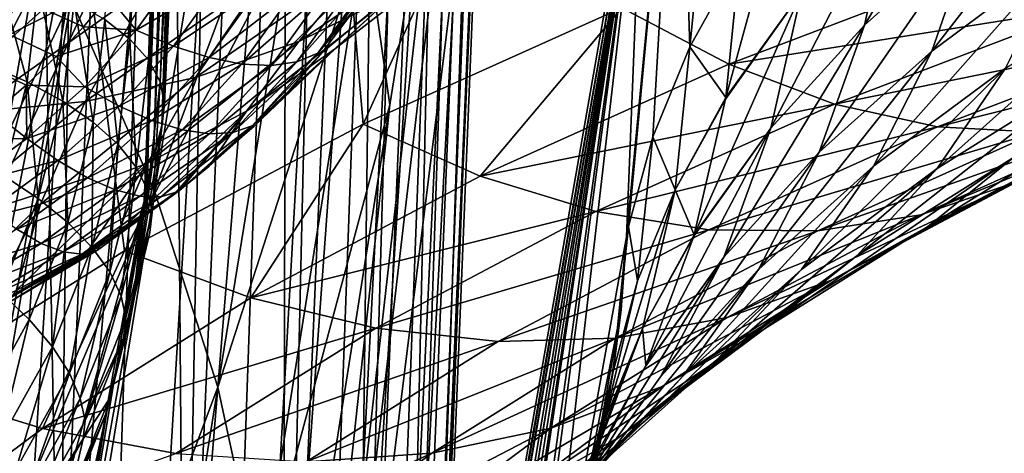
# Model space of a CAD drawing. Header units: metres. Extents: x -109 to 109, y -78 to 121.
# Tile 893 of 1056: x 22.23 to 28.74, y -24.69 to -21.83. Entities that reach past the tile are written whole.
import ezdxf

# ---------------------------------------------------------------- set-up
doc = ezdxf.new("R2010")
doc.units = ezdxf.units.M
doc.layers.add('solid_508554_SW0001', color=7, linetype='CONTINUOUS')

msp = doc.modelspace()

# ---------------------------------------------------------------- linework, layer by layer
at = {"layer": 'solid_508554_SW0001'}
for points in [[(21.492264, -25.603029, 29.110092), (22.491957, -26.563225, 27.446983), (22.183052, -9.436516, 19.892521)], [(22.491957, -26.563225, 27.446983), (22.705145, -9.923875, 19.048389), (22.183052, -9.436516, 19.892521)], [(22.491957, -26.563225, 27.446983), (23.184435, -10.422108, 18.185425), (22.705145, -9.923875, 19.048389)], [(22.491957, -26.563225, 27.446983), (23.320473, -27.563334, 25.714746), (23.184435, -10.422108, 18.185425)], [(23.320473, -27.563334, 25.714746), (23.620018, -10.930273, 17.305258), (23.184435, -10.422108, 18.185425)], [(23.320473, -27.563334, 25.714746), (24.011074, -11.447413, 16.409544), (23.620018, -10.930273, 17.305258)], [(23.320473, -27.563334, 25.714746), (23.971504, -28.595739, 23.926567), (24.011074, -11.447413, 16.409544)], [(23.971504, -28.595739, 23.926567), (24.356865, -11.972553, 15.499974), (24.011074, -11.447413, 16.409544)], [(23.971504, -28.595739, 23.926567), (24.656738, -12.504704, 14.578262), (24.356865, -11.972553, 15.499974)], [(23.971504, -28.595739, 23.926567), (24.4401, -29.652586, 22.096052), (24.656738, -12.504704, 14.578262)], [(24.4401, -29.652586, 22.096052), (24.91013, -13.042861, 13.646147), (24.656738, -12.504704, 14.578262)], [(24.4401, -29.652586, 22.096052), (25.11656, -13.586011, 12.705384), (24.91013, -13.042861, 13.646147)], [(24.4401, -29.652586, 22.096052), (24.722691, -30.725834, 20.237133), (25.11656, -13.586011, 12.705384)], [(24.722691, -30.725834, 20.237133), (25.275642, -14.133128, 11.757749), (25.11656, -13.586011, 12.705384)], [(26.034615, -14.003285, -39.017101), (26.350637, -20.309454, -35.408157), (22.574038, -41.892826, -72.791649)], [(25.359713, -18.130026, -45.681774), (26.034615, -14.003285, -39.017101), (22.574038, -41.892826, -72.791649)], [(24.722691, -30.725834, 20.237133), (25.387075, -14.683183, 10.805027), (25.275642, -14.133128, 11.757749)], [(22.653498, -21.875639, -26.268356), (22.81805, -21.673571, -26.394623), (5.75, -14.267006, -31.022758)], [(22.472342, -22.071665, -26.145866), (22.653498, -21.875639, -26.268356), (5.75, -14.267006, -31.022758)], [(22.274803, -22.260859, -26.027645), (22.472342, -22.071665, -26.145866), (5.75, -14.267006, -31.022758)], [(22.061234, -22.442333, -25.914248), (22.274803, -22.260859, -26.027645), (5.75, -14.267006, -31.022758)], [(24.722691, -30.725834, 20.237133), (24.817127, -31.807312, 18.36396), (25.387075, -14.683183, 10.805027)], [(24.817127, -31.807312, 18.36396), (25.450649, -15.235137, 9.849014), (25.387075, -14.683183, 10.805027)], [(24.817127, -31.807312, 18.36396), (25.466246, -15.787951, 8.891513), (25.450649, -15.235137, 9.849014)], [(24.722691, -32.88879, 16.490786), (25.433834, -16.340582, 7.934327), (25.466246, -15.787951, 8.891513)], [(24.817127, -31.807312, 18.36396), (24.722691, -32.88879, 16.490786), (25.466246, -15.787951, 8.891513)], [(22.959644, -21.955805, -31.541054), (22.794538, -21.826717, -31.312355), (23.216387, -16.300915, -34.545593)], [(22.959644, -21.955805, -31.541054), (23.216387, -16.300915, -34.545593), (23.284172, -16.372023, -34.668755)], [(23.082199, -22.093901, -31.790325), (22.959644, -21.955805, -31.541054), (23.284172, -16.372023, -34.668755)], [(23.082199, -22.093901, -31.790325), (23.284172, -16.372023, -34.668755), (23.340525, -16.445562, -34.796131)], [(24.722691, -32.88879, 16.490786), (25.353474, -16.891989, 6.979262), (25.433834, -16.340582, 7.934327)], [(23.082199, -22.093901, -31.790325), (23.340525, -16.445562, -34.796131), (23.385149, -16.521141, -34.927032)], [(23.159256, -22.237684, -32.054173), (23.082199, -22.093901, -31.790325), (23.385149, -16.521141, -34.927032)], [(23.159256, -22.237684, -32.054173), (23.385149, -16.521141, -34.927032), (23.417723, -16.598248, -35.060585)], [(23.159256, -22.237684, -32.054173), (23.417723, -16.598248, -35.060585), (23.438089, -16.676636, -35.196358)], [(23.188961, -22.383696, -32.326244), (23.159256, -22.237684, -32.054173), (23.438089, -16.676636, -35.196358)], [(23.188961, -22.383696, -32.326244), (23.438089, -16.676636, -35.196358), (23.446026, -16.755808, -35.333488)], [(23.188961, -22.383696, -32.326244), (23.446026, -16.755808, -35.333488), (23.441431, -16.834723, -35.470177)], [(23.298294, -19.699093, -34.113319), (23.171026, -22.526972, -32.597237), (23.441431, -16.834723, -35.470177)], [(23.188961, -22.383696, -32.326244), (23.441431, -16.834723, -35.470177), (23.171026, -22.526972, -32.597237)], [(24.4401, -33.962036, 14.631867), (25.225319, -17.441132, 6.028118), (25.353474, -16.891989, 6.979262)], [(24.722691, -32.88879, 16.490786), (24.4401, -33.962036, 14.631867), (25.353474, -16.891989, 6.979262)], [(23.116282, -22.736483, -32.97649), (23.340553, -17.227272, -36.150089), (23.275852, -17.542048, -36.695297)], [(23.171026, -22.526972, -32.597237), (23.340553, -17.227272, -36.150089), (23.116282, -22.736483, -32.97649)], [(23.298294, -19.699093, -34.113319), (23.340553, -17.227272, -36.150089), (23.171026, -22.526972, -32.597237)], [(24.4401, -33.962036, 14.631867), (25.049612, -17.986977, 5.082688), (25.225319, -17.441132, 6.028118)], [(23.027544, -17.531185, -36.676483), (20.798309, -30.271318, -58.743042), (23.275852, -17.542048, -36.695297)], [(20.819233, -26.656618, -58.743042), (20.798309, -30.271318, -58.743042), (23.027544, -17.531185, -36.676483)], [(20.798309, -30.271318, -58.743042), (21.020184, -30.433252, -59.023518), (23.275852, -17.542048, -36.695297)], [(21.512987, -22.248306, -51.902035), (20.819233, -26.656618, -58.743042), (23.027544, -17.531185, -36.676483)], [(23.055126, -23.027239, -33.506119), (23.275852, -17.542048, -36.695297), (21.020184, -30.433252, -59.023518)], [(21.912035, -19.74498, -47.965176), (21.512987, -22.248306, -51.902035), (23.027544, -17.531185, -36.676483)], [(23.062689, -22.986309, -33.431351), (23.275852, -17.542048, -36.695297), (23.055126, -23.027239, -33.506119)], [(23.062689, -22.986309, -33.431351), (23.070597, -22.94537, -33.356621), (23.275852, -17.542048, -36.695297)], [(23.116282, -22.736483, -32.97649), (23.275852, -17.542048, -36.695297), (23.070597, -22.94537, -33.356621)], [(23.971504, -35.018883, 12.801353), (24.826679, -18.528492, 4.144754), (25.049612, -17.986977, 5.082688)], [(24.4401, -33.962036, 14.631867), (23.971504, -35.018883, 12.801353), (25.049612, -17.986977, 5.082688)], [(25.069523, -19.934422, -48.545631), (25.359713, -18.130026, -45.681774), (22.574038, -41.892826, -72.791649)], [(23.971504, -35.018883, 12.801353), (24.556946, -19.064661, 3.216084), (24.826679, -18.528492, 4.144754)], [(23.82967, -18.685156, -54.973831), (23.122589, -22.960642, -61.805355), (22.571142, -21.691269, -62.542408)], [(23.82967, -18.685156, -54.973831), (24.238144, -19.954535, -54.221828), (23.122589, -22.960642, -61.805355)], [(26.659859, -22.006397, -31.421505), (26.583939, -19.661982, -33.815586), (26.979347, -18.825632, -32.366989)], [(26.989809, -21.411572, -30.380962), (26.659859, -22.006397, -31.421505), (26.979347, -18.825632, -32.366989)], [(23.320473, -36.051289, 11.013173), (24.240917, -19.594469, 2.29843), (24.556946, -19.064661, 3.216084)], [(23.971504, -35.018883, 12.801353), (23.320473, -36.051289, 11.013173), (24.556946, -19.064661, 3.216084)], [(23.320473, -36.051289, 11.013173), (23.87919, -20.116919, 1.393521), (24.240917, -19.594469, 2.29843)], [(25.811172, -19.622204, -7.786654), (24.342859, -20.668219, -9.598405), (24.500933, -22.518419, -12.803045)], [(25.811172, -19.622204, -7.786654), (24.500933, -22.518419, -12.803045), (26.210722, -21.748278, -11.469123)], [(26.583939, -19.661982, -33.815586), (26.241007, -23.263319, -33.691666), (26.351662, -20.513498, -35.290455)], [(26.247414, -23.228842, -33.628075), (26.241007, -23.263319, -33.691666), (26.583939, -19.661982, -33.815586)], [(26.254114, -23.194355, -33.564518), (26.247414, -23.228842, -33.628075), (26.583939, -19.661982, -33.815586)], [(26.414053, -22.602348, -32.485435), (26.254114, -23.194355, -33.564518), (26.583939, -19.661982, -33.815586)], [(26.659859, -22.006397, -31.421505), (26.414053, -22.602348, -32.485435), (26.583939, -19.661982, -33.815586)], [(24.678173, -22.391121, -52.406452), (25.069523, -19.934422, -48.545631), (22.574038, -41.892826, -72.791649)], [(24.238144, -19.954535, -54.221828), (23.54167, -24.256851, -61.028564), (23.122589, -22.960642, -61.805355)], [(24.238144, -19.954535, -54.221828), (24.514416, -21.240381, -53.438202), (23.54167, -24.256851, -61.028564)], [(24.514416, -21.240381, -53.438202), (25.069523, -19.934422, -48.545631), (24.678173, -22.391121, -52.406452)], [(22.491957, -37.051395, 9.280937), (23.472448, -20.631023, 0.503063), (23.87919, -20.116919, 1.393521)], [(23.320473, -36.051289, 11.013173), (22.491957, -37.051395, 9.280937), (23.87919, -20.116919, 1.393521)], [(26.353453, -20.411568, -35.349487), (22.574038, -41.892826, -72.791649), (26.350637, -20.309454, -35.408157)], [(28.730032, -20.324915, -26.319092), (28.54393, -21.209137, -25.676846), (27.814291, -21.863064, -26.809481)], [(28.009129, -20.971012, -27.438166), (28.730032, -20.324915, -26.319092), (27.814291, -21.863064, -26.809481)], [(22.576853, -41.994938, -72.732979), (22.574038, -41.892826, -72.791649), (26.353453, -20.411568, -35.349487)], [(22.576853, -41.994938, -72.732979), (26.353453, -20.411568, -35.349487), (26.351662, -20.513498, -35.290455)], [(21.890642, -20.459221, -63.233421), (22.571142, -21.691269, -62.542408), (21.150959, -24.694004, -70.084084)], [(22.575062, -42.096867, -72.67395), (26.351662, -20.513498, -35.290455), (22.842361, -41.282574, -69.120392)], [(22.576853, -41.994938, -72.732979), (26.351662, -20.513498, -35.290455), (22.575062, -42.096867, -72.67395)], [(26.351662, -20.513498, -35.290455), (23.401325, -38.454956, -63.120598), (22.842361, -41.282574, -69.120392)], [(26.351662, -20.513498, -35.290455), (23.42872, -38.314941, -62.828339), (23.401325, -38.454956, -63.120598)], [(26.351662, -20.513498, -35.290455), (23.962873, -35.558865, -57.163509), (23.42872, -38.314941, -62.828339)], [(26.351662, -20.513498, -35.290455), (24.35491, -33.504711, -53.04575), (23.962873, -35.558865, -57.163509)], [(26.351662, -20.513498, -35.290455), (24.528063, -32.589108, -51.237652), (24.35491, -33.504711, -53.04575)], [(26.351662, -20.513498, -35.290455), (25.096163, -29.549688, -45.350449), (24.528063, -32.589108, -51.237652)], [(26.351662, -20.513498, -35.290455), (25.2925, -28.486786, -43.331696), (25.096163, -29.549688, -45.350449)], [(26.351662, -20.513498, -35.290455), (25.667202, -26.440699, -39.501289), (25.2925, -28.486786, -43.331696)], [(26.351662, -20.513498, -35.290455), (26.241007, -23.263319, -33.691666), (25.667202, -26.440699, -39.501289)], [(21.491081, -22.010855, -3.210566), (21.617172, -21.489515, -3.604959), (22.696825, -20.565363, -2.004282)], [(22.564434, -21.092094, -1.619226), (21.491081, -22.010855, -3.210566), (22.696825, -20.565363, -2.004282)], [(29.378443, -20.587355, -24.599888), (29.10729, -21.402941, -23.899706), (28.257395, -22.036184, -24.996513)], [(28.54393, -21.209137, -25.676846), (29.378443, -20.587355, -24.599888), (28.257395, -22.036184, -24.996513)], [(22.491957, -37.051395, 9.280937), (23.021456, -21.135818, -0.371265), (23.472448, -20.631023, 0.503063)], [(24.342859, -20.668219, -9.598405), (22.705421, -21.649464, -11.29797), (22.923367, -23.356125, -14.253993)], [(24.342859, -20.668219, -9.598405), (22.923367, -23.356125, -14.253993), (24.500933, -22.518419, -12.803045)], [(26.896893, -22.340872, -29.810831), (26.989809, -21.411572, -30.380962), (27.262722, -21.009491, -29.684536)], [(26.896893, -22.340872, -29.810831), (27.262722, -21.009491, -29.684536), (27.396704, -21.644514, -28.604704)], [(28.009129, -20.971012, -27.438166), (27.814291, -21.863064, -26.809481), (27.194445, -22.544725, -27.990152)], [(27.396704, -21.644514, -28.604704), (28.009129, -20.971012, -27.438166), (27.194445, -22.544725, -27.990152)], [(21.990206, -22.11368, -2.06497), (21.491081, -22.010855, -3.210566), (22.564434, -21.092094, -1.619226)], [(21.492264, -38.011593, 7.617828), (22.527063, -21.630346, -1.227814), (23.021456, -21.135818, -0.371265)], [(22.491957, -37.051395, 9.280937), (21.492264, -38.011593, 7.617828), (23.021456, -21.135818, -0.371265)], [(22.527063, -21.630346, -1.227814), (21.990206, -22.11368, -2.06497), (22.564434, -21.092094, -1.619226)], [(24.514416, -21.240381, -53.438202), (23.825411, -25.569304, -60.21846), (23.54167, -24.256851, -61.028564)], [(24.514416, -21.240381, -53.438202), (24.678173, -22.391121, -52.406452), (23.825411, -25.569304, -60.21846)], [(24.076826, -21.971684, -20.598309), (25.199268, -21.208826, -19.277), (24.70693, -21.65811, -21.042723)], [(24.545567, -21.413807, -18.804562), (25.199268, -21.208826, -19.277), (24.076826, -21.971684, -20.598309)], [(24.318375, -22.018251, -22.800316), (25.274208, -21.272415, -21.50849), (24.833618, -21.541388, -23.238604)], [(24.70693, -21.65811, -21.042723), (25.274208, -21.272415, -21.50849), (24.318375, -22.018251, -22.800316)], [(28.54393, -21.209137, -25.676846), (28.257395, -22.036184, -24.996513), (27.514305, -22.702166, -26.150026)], [(27.814291, -21.863064, -26.809481), (28.54393, -21.209137, -25.676846), (27.514305, -22.702166, -26.150026)], [(22.217678, -21.465378, -10.895746), (20.910231, -22.559118, -12.873538), (22.705421, -21.649464, -11.29797)], [(21.594194, -21.41288, -17.288197), (22.36611, -21.534122, -17.594395), (21.114159, -22.438892, -19.161503)], [(23.392643, -22.209089, -20.18203), (24.545567, -21.413807, -18.804562), (24.076826, -21.971684, -20.598309)], [(23.848923, -21.537205, -18.36244), (24.545567, -21.413807, -18.804562), (23.392643, -22.209089, -20.18203)], [(26.916664, -22.121271, -12.236604), (28.674479, -21.45158, -11.076663), (26.210722, -21.748278, -11.469123)], [(26.896893, -22.340872, -29.810831), (26.659859, -22.006397, -31.421505), (26.989809, -21.411572, -30.380962)], [(29.300995, -21.742426, -11.943755), (28.674479, -21.45158, -11.076663), (26.916664, -22.121271, -12.236604)], [(29.10729, -21.402941, -23.899706), (28.744366, -22.147512, -23.162912), (27.87388, -22.796095, -24.286291)], [(28.257395, -22.036184, -24.996513), (29.10729, -21.402941, -23.899706), (27.87388, -22.796095, -24.286291)], [(22.019566, -22.126282, -30.480684), (22.08816, -21.523041, -30.801451), (22.281736, -22.238853, -30.602438)], [(22.281736, -22.238853, -30.602438), (22.08816, -21.523041, -30.801451), (22.353491, -21.607702, -30.938051)], [(23.2892, -21.493368, -26.479465), (22.81805, -21.673571, -26.394623), (23.000917, -21.896351, -26.227652)], [(23.2892, -21.493368, -26.479465), (23.000917, -21.896351, -26.227652), (23.553133, -21.575445, -26.345436)], [(24.063623, -22.106295, -25.190289), (24.200739, -22.049021, -24.921438), (24.572588, -21.529148, -25.246292)], [(24.425924, -21.599779, -25.506794), (24.063623, -22.106295, -25.190289), (24.572588, -21.529148, -25.246292)], [(24.200739, -22.049021, -24.921438), (24.458824, -21.740404, -24.961329), (24.604944, -21.518726, -25.122066)], [(24.572588, -21.529148, -25.246292), (24.200739, -22.049021, -24.921438), (24.604944, -21.518726, -25.122066)], [(21.114159, -22.438892, -19.161503), (22.36611, -21.534122, -17.594395), (21.900869, -22.444183, -19.458309)], [(22.36611, -21.534122, -17.594395), (23.11904, -21.577463, -17.957104), (21.900869, -22.444183, -19.458309)], [(21.900869, -22.444183, -19.458309), (23.11904, -21.577463, -17.957104), (22.663925, -22.367262, -19.800142)], [(22.663925, -22.367262, -19.800142), (23.848923, -21.537205, -18.36244), (23.392643, -22.209089, -20.18203)], [(23.11904, -21.577463, -17.957104), (23.848923, -21.537205, -18.36244), (22.663925, -22.367262, -19.800142)], [(23.000917, -21.896351, -26.227652), (23.247663, -22.002468, -26.078602), (23.553133, -21.575445, -26.345436)], [(23.553133, -21.575445, -26.345436), (23.247663, -22.002468, -26.078602), (23.804468, -21.628002, -26.176826)], [(24.011387, -22.29549, -24.545805), (24.833618, -21.541388, -23.238604), (24.229836, -22.043831, -24.736643)], [(24.318375, -22.018251, -22.800316), (24.833618, -21.541388, -23.238604), (24.011387, -22.29549, -24.545805)], [(24.833618, -21.541388, -23.238604), (24.458824, -21.740404, -24.961329), (24.229836, -22.043831, -24.736643)], [(29.718369, -21.536837, -22.105192), (29.296627, -22.183496, -21.309626), (28.294039, -22.812096, -22.39839)], [(28.744366, -22.147512, -23.162912), (29.718369, -21.536837, -22.105192), (28.294039, -22.812096, -22.39839)], [(22.705421, -21.649464, -11.29797), (20.910231, -22.559118, -12.873538), (21.488615, -24.255774, -15.812232)], [(22.705421, -21.649464, -11.29797), (21.488615, -24.255774, -15.812232), (22.923367, -23.356125, -14.253993)], [(21.492264, -38.011593, 7.617828), (21.990206, -22.11368, -2.06497), (22.527063, -21.630346, -1.227814)], [(22.281736, -22.238853, -30.602438), (22.353491, -21.607702, -30.938051), (22.516272, -22.36587, -30.760838)], [(22.516272, -22.36587, -30.760838), (22.353491, -21.607702, -30.938051), (22.590855, -21.709745, -31.109728)], [(23.247663, -22.002468, -26.078602), (23.482635, -22.077915, -25.895689), (23.804468, -21.628002, -26.176826)], [(23.804468, -21.628002, -26.176826), (23.482635, -22.077915, -25.895689), (24.037279, -21.649796, -25.977615)], [(23.482635, -22.077915, -25.895689), (23.700287, -22.120914, -25.683228), (24.037279, -21.649796, -25.977615)], [(23.700287, -22.120914, -25.683228), (23.895485, -22.130449, -25.44623), (24.246073, -21.640314, -25.752501)], [(24.037279, -21.649796, -25.977615), (23.700287, -22.120914, -25.683228), (24.246073, -21.640314, -25.752501)], [(23.730211, -22.431625, -22.38249), (24.70693, -21.65811, -21.042723), (24.318375, -22.018251, -22.800316)], [(24.076826, -21.971684, -20.598309), (24.70693, -21.65811, -21.042723), (23.730211, -22.431625, -22.38249)], [(23.895485, -22.130449, -25.44623), (24.063623, -22.106295, -25.190289), (24.425924, -21.599779, -25.506794)], [(24.246073, -21.640314, -25.752501), (23.895485, -22.130449, -25.44623), (24.425924, -21.599779, -25.506794)], [(27.396704, -21.644514, -28.604704), (27.194445, -22.544725, -27.990152), (26.688576, -23.249521, -29.210896)], [(26.895063, -22.352034, -29.803726), (27.396704, -21.644514, -28.604704), (26.688576, -23.249521, -29.210896)], [(26.895063, -22.352034, -29.803726), (26.896893, -22.340872, -29.810831), (27.396704, -21.644514, -28.604704)], [(22.571142, -21.691269, -62.542408), (21.849699, -25.956656, -69.371979), (21.150959, -24.694004, -70.084084)], [(22.571142, -21.691269, -62.542408), (23.122589, -22.960642, -61.805355), (21.849699, -25.956656, -69.371979)], [(22.516272, -22.36587, -30.760838), (22.590855, -21.709745, -31.109728), (22.717529, -22.504271, -30.952072)], [(22.717529, -22.504271, -30.952072), (22.590855, -21.709745, -31.109728), (22.794538, -21.826717, -31.312355)], [(23.000917, -21.896351, -26.227652), (22.81805, -21.673571, -26.394623), (22.653498, -21.875639, -26.268356)], [(24.200739, -22.049021, -24.921438), (24.229836, -22.043831, -24.736643), (24.458824, -21.740404, -24.961329)], [(25.274702, -22.860836, -13.517565), (26.210722, -21.748278, -11.469123), (24.500933, -22.518419, -12.803045)], [(25.274702, -22.860836, -13.517565), (26.916664, -22.121271, -12.236604), (26.210722, -21.748278, -11.469123)], [(27.614628, -22.384897, -13.056549), (29.300995, -21.742426, -11.943755), (26.916664, -22.121271, -12.236604)], [(29.912329, -21.919565, -12.851418), (29.300995, -21.742426, -11.943755), (27.614628, -22.384897, -13.056549)], [(22.717529, -22.504271, -30.952072), (22.794538, -21.826717, -31.312355), (22.880671, -22.650728, -31.171537)], [(22.880671, -22.650728, -31.171537), (22.794538, -21.826717, -31.312355), (22.959644, -21.955805, -31.541054)], [(23.000917, -21.896351, -26.227652), (22.653498, -21.875639, -26.268356), (22.472342, -22.071665, -26.145866)], [(23.000917, -21.896351, -26.227652), (22.472342, -22.071665, -26.145866), (22.662376, -22.270493, -25.993864)], [(23.000917, -21.896351, -26.227652), (22.662376, -22.270493, -25.993864), (23.247663, -22.002468, -26.078602)], [(27.814291, -21.863064, -26.809481), (27.514305, -22.702166, -26.150026), (26.883036, -23.396393, -27.352463)], [(27.194445, -22.544725, -27.990152), (27.814291, -21.863064, -26.809481), (26.883036, -23.396393, -27.352463)], [(28.295681, -22.535475, -13.918207), (29.912329, -21.919565, -12.851418), (27.614628, -22.384897, -13.056549)], [(30.50112, -21.980862, -13.788718), (29.912329, -21.919565, -12.851418), (28.295681, -22.535475, -13.918207)], [(22.880671, -22.650728, -31.171537), (22.959644, -21.955805, -31.541054), (23.001766, -22.80172, -31.413958)], [(23.001766, -22.80172, -31.413958), (22.959644, -21.955805, -31.541054), (23.082199, -22.093901, -31.790325)], [(23.077328, -22.776154, -21.99169), (24.076826, -21.971684, -20.598309), (23.730211, -22.431625, -22.38249)], [(23.392643, -22.209089, -20.18203), (24.076826, -21.971684, -20.598309), (23.077328, -22.776154, -21.99169)], [(28.951618, -22.57119, -14.811199), (30.50112, -21.980862, -13.788718), (28.295681, -22.535475, -13.918207)], [(22.662376, -22.270493, -25.993864), (22.889566, -22.398237, -25.831299), (23.247663, -22.002468, -26.078602)], [(23.247663, -22.002468, -26.078602), (22.889566, -22.398237, -25.831299), (23.482635, -22.077915, -25.895689)], [(23.481878, -22.797493, -24.150959), (24.318375, -22.018251, -22.800316), (23.780626, -22.5305, -24.363514)], [(23.730211, -22.431625, -22.38249), (24.318375, -22.018251, -22.800316), (23.481878, -22.797493, -24.150959)], [(23.640856, -22.57358, -24.898296), (23.767103, -22.528324, -24.621937), (24.200739, -22.049021, -24.921438)], [(24.063623, -22.106295, -25.190289), (23.640856, -22.57358, -24.898296), (24.200739, -22.049021, -24.921438)], [(23.767103, -22.528324, -24.621937), (24.011387, -22.29549, -24.545805), (24.229836, -22.043831, -24.736643)], [(24.200739, -22.049021, -24.921438), (23.767103, -22.528324, -24.621937), (24.229836, -22.043831, -24.736643)], [(24.318375, -22.018251, -22.800316), (24.011387, -22.29549, -24.545805), (23.780626, -22.5305, -24.363514)], [(26.561743, -22.952154, -30.855495), (26.414053, -22.602348, -32.485435), (26.659859, -22.006397, -31.421505)], [(26.561743, -22.952154, -30.855495), (26.659859, -22.006397, -31.421505), (26.896893, -22.340872, -29.810831)], [(28.257395, -22.036184, -24.996513), (27.87388, -22.796095, -24.286291), (27.112789, -23.47821, -25.467751)], [(27.514305, -22.702166, -26.150026), (28.257395, -22.036184, -24.996513), (27.112789, -23.47821, -25.467751)], [(22.662376, -22.270493, -25.993864), (22.472342, -22.071665, -26.145866), (22.274803, -22.260859, -26.027645)], [(22.889566, -22.398237, -25.831299), (23.105915, -22.494278, -25.635517), (23.482635, -22.077915, -25.895689)], [(23.001766, -22.80172, -31.413958), (23.082199, -22.093901, -31.790325), (23.077906, -22.953611, -31.673498)], [(23.077906, -22.953611, -31.673498), (23.082199, -22.093901, -31.790325), (23.159256, -22.237684, -32.054173)], [(23.482635, -22.077915, -25.895689), (23.105915, -22.494278, -25.635517), (23.700287, -22.120914, -25.683228)], [(23.486042, -22.582996, -25.163446), (23.640856, -22.57358, -24.898296), (24.063623, -22.106295, -25.190289)], [(23.895485, -22.130449, -25.44623), (23.486042, -22.582996, -25.163446), (24.063623, -22.106295, -25.190289)], [(22.019566, -22.126282, -30.480684), (22.281736, -22.238853, -30.602438), (22.125866, -22.857639, -30.273424)], [(23.105915, -22.494278, -25.635517), (23.306316, -22.556353, -25.411135), (23.700287, -22.120914, -25.683228)], [(23.700287, -22.120914, -25.683228), (23.306316, -22.556353, -25.411135), (23.895485, -22.130449, -25.44623)], [(23.306316, -22.556353, -25.411135), (23.486042, -22.582996, -25.163446), (23.895485, -22.130449, -25.44623)], [(27.614628, -22.384897, -13.056549), (26.916664, -22.121271, -12.236604), (25.274702, -22.860836, -13.517565)], [(28.744366, -22.147512, -23.162912), (28.294039, -22.812096, -22.39839), (27.398008, -23.479713, -23.554737)], [(27.87388, -22.796095, -24.286291), (28.744366, -22.147512, -23.162912), (27.398008, -23.479713, -23.554737)], [(29.937651, -22.133839, -19.441883), (29.410799, -22.568769, -18.568829), (28.228836, -23.19636, -19.655851)], [(28.798115, -22.738903, -20.489885), (29.937651, -22.133839, -19.441883), (28.228836, -23.19636, -19.655851)], [(22.125866, -22.857639, -30.273424), (22.281736, -22.238853, -30.602438), (22.354311, -23.008844, -30.418962)], [(22.281736, -22.238853, -30.602438), (22.516272, -22.36587, -30.760838), (22.354311, -23.008844, -30.418962)], [(22.368862, -23.047392, -21.634012), (23.392643, -22.209089, -20.18203), (23.077328, -22.776154, -21.99169)], [(22.663925, -22.367262, -19.800142), (23.392643, -22.209089, -20.18203), (22.368862, -23.047392, -21.634012)], [(23.077906, -22.953611, -31.673498), (23.159256, -22.237684, -32.054173), (23.107979, -23.098787, -31.946022)], [(23.107979, -23.098787, -31.946022), (23.159256, -22.237684, -32.054173), (23.188961, -22.383696, -32.326244)], [(29.296627, -22.183496, -21.309626), (28.798115, -22.738903, -20.489885), (27.761736, -23.388685, -21.615343)], [(28.294039, -22.812096, -22.39839), (29.296627, -22.183496, -21.309626), (27.761736, -23.388685, -21.615343)], [(22.278919, -22.61241, -25.78021), (22.274803, -22.260859, -26.027645), (22.061234, -22.442333, -25.914248)], [(22.662376, -22.270493, -25.993864), (22.274803, -22.260859, -26.027645), (22.278919, -22.61241, -25.78021)], [(22.662376, -22.270493, -25.993864), (22.278919, -22.61241, -25.78021), (22.889566, -22.398237, -25.831299)], [(23.767103, -22.528324, -24.621937), (23.780626, -22.5305, -24.363514), (24.011387, -22.29549, -24.545805)], [(30.156929, -22.297703, -16.6479), (29.574535, -22.491613, -15.724765), (28.186718, -23.116705, -16.807457)], [(28.8248, -22.897713, -17.687147), (30.156929, -22.297703, -16.6479), (28.186718, -23.116705, -16.807457)], [(21.614771, -23.241831, -21.314941), (22.663925, -22.367262, -19.800142), (22.368862, -23.047392, -21.634012)], [(21.900869, -22.444183, -19.458309), (22.663925, -22.367262, -19.800142), (21.614771, -23.241831, -21.314941)], [(22.354311, -23.008844, -30.418962), (22.516272, -22.36587, -30.760838), (22.550344, -23.168003, -30.599157)], [(22.516272, -22.36587, -30.760838), (22.717529, -22.504271, -30.952072), (22.550344, -23.168003, -30.599157)], [(26.561743, -22.952154, -30.855495), (26.896893, -22.340872, -29.810831), (26.895063, -22.352034, -29.803726)], [(26.561743, -22.952154, -30.855495), (26.895063, -22.352034, -29.803726), (26.688576, -23.249521, -29.210896)], [(22.278919, -22.61241, -25.78021), (22.061234, -22.442333, -25.914248), (21.832115, -22.615156, -25.806255)], [(22.278919, -22.61241, -25.78021), (22.484655, -22.759295, -25.605684), (22.889566, -22.398237, -25.831299)], [(22.889566, -22.398237, -25.831299), (22.484655, -22.759295, -25.605684), (23.105915, -22.494278, -25.635517)], [(23.973455, -26.870588, -59.355465), (24.678173, -22.391121, -52.406452), (22.574038, -41.892826, -72.791649)], [(23.261009, -22.972679, -24.007851), (22.877802, -23.239809, -23.783064), (23.730211, -22.431625, -22.38249)], [(23.077328, -22.776154, -21.99169), (23.730211, -22.431625, -22.38249), (22.877802, -23.239809, -23.783064)], [(23.188961, -22.383696, -32.326244), (23.171026, -22.526972, -32.597237), (23.09186, -23.234032, -32.210339)], [(23.107979, -23.098787, -31.946022), (23.188961, -22.383696, -32.326244), (23.09186, -23.234032, -32.210339)], [(23.261009, -22.972679, -24.007851), (23.730211, -22.431625, -22.38249), (23.298063, -22.944466, -24.031105)], [(23.730211, -22.431625, -22.38249), (23.481878, -22.797493, -24.150959), (23.298063, -22.944466, -24.031105)], [(23.825411, -25.569304, -60.21846), (24.678173, -22.391121, -52.406452), (23.973455, -26.870588, -59.355465)], [(26.039406, -23.0944, -14.285444), (27.614628, -22.384897, -13.056549), (25.274702, -22.860836, -13.517565)], [(28.295681, -22.535475, -13.918207), (27.614628, -22.384897, -13.056549), (26.039406, -23.0944, -14.285444)], [(22.484655, -22.759295, -25.605684), (22.680573, -22.873564, -25.398514), (23.105915, -22.494278, -25.635517)], [(22.550344, -23.168003, -30.599157), (22.717529, -22.504271, -30.952072), (22.709248, -23.331287, -30.809677)], [(23.105915, -22.494278, -25.635517), (22.680573, -22.873564, -25.398514), (23.306316, -22.556353, -25.411135)], [(22.717529, -22.504271, -30.952072), (22.880671, -22.650728, -31.171537), (22.709248, -23.331287, -30.809677)], [(29.574535, -22.491613, -15.724765), (28.951618, -22.57119, -14.811199), (27.504236, -23.22311, -15.940359)], [(28.186718, -23.116705, -16.807457), (29.574535, -22.491613, -15.724765), (27.504236, -23.22311, -15.940359)], [(22.680573, -22.873564, -25.398514), (22.862049, -22.952522, -25.163582), (23.306316, -22.556353, -25.411135)], [(23.306316, -22.556353, -25.411135), (22.862049, -22.952522, -25.163582), (23.486042, -22.582996, -25.163446)], [(23.759666, -23.665279, -14.910904), (24.500933, -22.518419, -12.803045), (22.923367, -23.356125, -14.253993)], [(23.171026, -22.526972, -32.597237), (23.116282, -22.736483, -32.97649), (22.993528, -23.647387, -32.958485)], [(23.09186, -23.234032, -32.210339), (23.171026, -22.526972, -32.597237), (22.993528, -23.647387, -32.958485)], [(23.024805, -22.994307, -24.906431), (23.164999, -22.997932, -24.633131), (23.640856, -22.57358, -24.898296)], [(23.486042, -22.582996, -25.163446), (23.024805, -22.994307, -24.906431), (23.640856, -22.57358, -24.898296)], [(23.164999, -22.997932, -24.633131), (23.279324, -22.963314, -24.350124), (23.767103, -22.528324, -24.621937)], [(23.640856, -22.57358, -24.898296), (23.164999, -22.997932, -24.633131), (23.767103, -22.528324, -24.621937)], [(23.767103, -22.528324, -24.621937), (23.279324, -22.963314, -24.350124), (23.780626, -22.5305, -24.363514)], [(23.279324, -22.963314, -24.350124), (23.481878, -22.797493, -24.150959), (23.780626, -22.5305, -24.363514)], [(23.759666, -23.665279, -14.910904), (25.274702, -22.860836, -13.517565), (24.500933, -22.518419, -12.803045)], [(26.78558, -23.215647, -15.096298), (28.295681, -22.535475, -13.918207), (26.039406, -23.0944, -14.285444)], [(27.194445, -22.544725, -27.990152), (26.883036, -23.396393, -27.352463), (26.367842, -24.114182, -28.595709)], [(26.685625, -23.25939, -29.204132), (27.194445, -22.544725, -27.990152), (26.367842, -24.114182, -28.595709)], [(26.685625, -23.25939, -29.204132), (26.688576, -23.249521, -29.210896), (27.194445, -22.544725, -27.990152)], [(28.951618, -22.57119, -14.811199), (28.295681, -22.535475, -13.918207), (26.78558, -23.215647, -15.096298)], [(27.504236, -23.22311, -15.940359), (28.951618, -22.57119, -14.811199), (26.78558, -23.215647, -15.096298)], [(29.410799, -22.568769, -18.568829), (28.8248, -22.897713, -17.687147), (27.59565, -23.55036, -18.817566)], [(28.228836, -23.19636, -19.655851), (29.410799, -22.568769, -18.568829), (27.59565, -23.55036, -18.817566)], [(22.278919, -22.61241, -25.78021), (21.832115, -22.615156, -25.806255), (21.855993, -22.919357, -25.588408)], [(22.278919, -22.61241, -25.78021), (21.855993, -22.919357, -25.588408), (22.484655, -22.759295, -25.605684)], [(22.862049, -22.952522, -25.163582), (23.024805, -22.994307, -24.906431), (23.486042, -22.582996, -25.163446)], [(26.314016, -23.554214, -31.93087), (26.254114, -23.194355, -33.564518), (26.414053, -22.602348, -32.485435)], [(26.314016, -23.554214, -31.93087), (26.414053, -22.602348, -32.485435), (26.561743, -22.952154, -30.855495)], [(22.709248, -23.331287, -30.809677), (22.880671, -22.650728, -31.171537), (22.827198, -23.494768, -31.045456)], [(22.880671, -22.650728, -31.171537), (23.001766, -22.80172, -31.413958), (22.827198, -23.494768, -31.045456)], [(27.514305, -22.702166, -26.150026), (27.112789, -23.47821, -25.467751), (26.466227, -24.189255, -26.699314)], [(26.883036, -23.396393, -27.352463), (27.514305, -22.702166, -26.150026), (26.466227, -24.189255, -26.699314)], [(21.855993, -22.919357, -25.588408), (22.038784, -23.082905, -25.403471), (22.484655, -22.759295, -25.605684)], [(22.484655, -22.759295, -25.605684), (22.038784, -23.082905, -25.403471), (22.680573, -22.873564, -25.398514)], [(23.116282, -22.736483, -32.97649), (23.070597, -22.94537, -33.356621), (22.993528, -23.647387, -32.958485)], [(28.798115, -22.738903, -20.489885), (28.228836, -23.19636, -19.655851), (27.153872, -23.870337, -20.82321)], [(27.761736, -23.388685, -21.615343), (28.798115, -22.738903, -20.489885), (27.153872, -23.870337, -20.82321)], [(22.207708, -23.616667, -23.448009), (23.077328, -22.776154, -21.99169), (22.675961, -23.364323, -23.675022)], [(22.368862, -23.047392, -21.634012), (23.077328, -22.776154, -21.99169), (22.207708, -23.616667, -23.448009)], [(23.077328, -22.776154, -21.99169), (22.877802, -23.239809, -23.783064), (22.675961, -23.364323, -23.675022)], [(22.827198, -23.494768, -31.045456), (23.001766, -22.80172, -31.413958), (22.901361, -23.654514, -31.300821)], [(23.001766, -22.80172, -31.413958), (23.077906, -22.953611, -31.673498), (22.901361, -23.654514, -31.300821)], [(23.279324, -22.963314, -24.350124), (23.298063, -22.944466, -24.031105), (23.481878, -22.797493, -24.150959)], [(27.87388, -22.796095, -24.286291), (27.398008, -23.479713, -23.554737), (26.61458, -24.181847, -24.77087)], [(27.112789, -23.47821, -25.467751), (27.87388, -22.796095, -24.286291), (26.61458, -24.181847, -24.77087)], [(28.294039, -22.812096, -22.39839), (27.761736, -23.388685, -21.615343), (26.835506, -24.078804, -22.810663)], [(27.398008, -23.479713, -23.554737), (28.294039, -22.812096, -22.39839), (26.835506, -24.078804, -22.810663)], [(22.038784, -23.082905, -25.403471), (22.212849, -23.213041, -25.186384), (22.680573, -22.873564, -25.398514)], [(22.125866, -22.857639, -30.273424), (22.354311, -23.008844, -30.418962), (22.107374, -23.630625, -30.088356)], [(22.680573, -22.873564, -25.398514), (22.212849, -23.213041, -25.186384), (22.862049, -22.952522, -25.163582)], [(26.039406, -23.0944, -14.285444), (25.274702, -22.860836, -13.517565), (23.759666, -23.665279, -14.910904)], [(28.8248, -22.897713, -17.687147), (28.186718, -23.116705, -16.807457), (26.906181, -23.796638, -17.985134)], [(27.59565, -23.55036, -18.817566), (28.8248, -22.897713, -17.687147), (26.906181, -23.796638, -17.985134)], [(23.122589, -22.960642, -61.805355), (22.416061, -27.257172, -68.611938), (21.849699, -25.956656, -69.371979)], [(22.212849, -23.213041, -25.186384), (22.374084, -23.306698, -24.942268), (22.862049, -22.952522, -25.163582)], [(22.862049, -22.952522, -25.163582), (22.374084, -23.306698, -24.942268), (23.024805, -22.994307, -24.906431)], [(23.122589, -22.960642, -61.805355), (23.54167, -24.256851, -61.028564), (22.416061, -27.257172, -68.611938)], [(22.643246, -23.376644, -24.396484), (22.74482, -23.351286, -24.107693), (23.279324, -22.963314, -24.350124)], [(23.164999, -22.997932, -24.633131), (22.643246, -23.376644, -24.396484), (23.279324, -22.963314, -24.350124)], [(22.74482, -23.351286, -24.107693), (22.757364, -23.327391, -23.791571), (23.298063, -22.944466, -24.031105)], [(23.279324, -22.963314, -24.350124), (22.74482, -23.351286, -24.107693), (23.298063, -22.944466, -24.031105)], [(22.757364, -23.327391, -23.791571), (23.261009, -22.972679, -24.007851), (23.298063, -22.944466, -24.031105)], [(22.901361, -23.654514, -31.300821), (23.077906, -22.953611, -31.673498), (22.932436, -23.798965, -31.573732)], [(23.077906, -22.953611, -31.673498), (23.107979, -23.098787, -31.946022), (22.932436, -23.798965, -31.573732)], [(22.978081, -23.729748, -33.108788), (22.993528, -23.647387, -32.958485), (23.070597, -22.94537, -33.356621)], [(23.062689, -22.986309, -33.431351), (22.978081, -23.729748, -33.108788), (23.070597, -22.94537, -33.356621)], [(26.095865, -24.481127, -31.367884), (26.561743, -22.952154, -30.855495), (26.347073, -23.868895, -30.274061)], [(26.095865, -24.481127, -31.367884), (26.314016, -23.554214, -31.93087), (26.561743, -22.952154, -30.855495)], [(26.347073, -23.868895, -30.274061), (26.561743, -22.952154, -30.855495), (26.688576, -23.249521, -29.210896)], [(22.495539, -26.126541, -39.170979), (23.055126, -23.027239, -33.506119), (21.020184, -30.433252, -59.023518)], [(22.107374, -23.630625, -30.088356), (22.354311, -23.008844, -30.418962), (22.295399, -23.809931, -30.257839)], [(22.354311, -23.008844, -30.418962), (22.550344, -23.168003, -30.599157), (22.295399, -23.809931, -30.257839)], [(22.374084, -23.306698, -24.942268), (22.518688, -23.361664, -24.676882), (23.024805, -22.994307, -24.906431)], [(22.417749, -26.832117, -38.781033), (23.055126, -23.027239, -33.506119), (22.495539, -26.126541, -39.170979)], [(22.417749, -26.832117, -38.781033), (22.978081, -23.729748, -33.108788), (23.055126, -23.027239, -33.506119)], [(23.024805, -22.994307, -24.906431), (22.518688, -23.361664, -24.676882), (23.164999, -22.997932, -24.633131)], [(22.518688, -23.361664, -24.676882), (22.643246, -23.376644, -24.396484), (23.164999, -22.997932, -24.633131)], [(22.757364, -23.327391, -23.791571), (22.877802, -23.239809, -23.783064), (23.261009, -22.972679, -24.007851)], [(23.062689, -22.986309, -33.431351), (23.055126, -23.027239, -33.506119), (22.978081, -23.729748, -33.108788)], [(21.48114, -23.923136, -23.151142), (22.368862, -23.047392, -21.634012), (22.031746, -23.699699, -23.37034)], [(21.614771, -23.241831, -21.314941), (22.368862, -23.047392, -21.634012), (21.48114, -23.923136, -23.151142)], [(22.368862, -23.047392, -21.634012), (22.207708, -23.616667, -23.448009), (22.031746, -23.699699, -23.37034)], [(23.107979, -23.098787, -31.946022), (23.09186, -23.234032, -32.210339), (22.917469, -23.930241, -31.82436)], [(23.107979, -23.098787, -31.946022), (22.917469, -23.930241, -31.82436), (22.932436, -23.798965, -31.573732)], [(24.585951, -23.866148, -15.622149), (26.039406, -23.0944, -14.285444), (23.759666, -23.665279, -14.910904)], [(26.78558, -23.215647, -15.096298), (26.039406, -23.0944, -14.285444), (24.585951, -23.866148, -15.622149)], [(28.186718, -23.116705, -16.807457), (27.504236, -23.22311, -15.940359), (26.168743, -23.932224, -17.168579)], [(26.906181, -23.796638, -17.985134), (28.186718, -23.116705, -16.807457), (26.168743, -23.932224, -17.168579)], [(22.212849, -23.213041, -25.186384), (21.708744, -23.51071, -25.00038), (22.374084, -23.306698, -24.942268)], [(22.295399, -23.809931, -30.257839), (22.550344, -23.168003, -30.599157), (22.447811, -23.989546, -30.459675)], [(22.550344, -23.168003, -30.599157), (22.709248, -23.331287, -30.809677), (22.447811, -23.989546, -30.459675)], [(25.392214, -23.955488, -16.377743), (26.78558, -23.215647, -15.096298), (24.585951, -23.866148, -15.622149)], [(27.504236, -23.22311, -15.940359), (26.78558, -23.215647, -15.096298), (25.392214, -23.955488, -16.377743)], [(26.168743, -23.932224, -17.168579), (27.504236, -23.22311, -15.940359), (25.392214, -23.955488, -16.377743)], [(26.153326, -24.152872, -33.021397), (26.247414, -23.228842, -33.628075), (26.254114, -23.194355, -33.564518)], [(26.153326, -24.152872, -33.021397), (26.254114, -23.194355, -33.564518), (26.314016, -23.554214, -31.93087)], [(28.228836, -23.19636, -19.655851), (27.59565, -23.55036, -18.817566), (26.477768, -24.251244, -20.031532)], [(27.153872, -23.870337, -20.82321), (28.228836, -23.19636, -19.655851), (26.477768, -24.251244, -20.031532)], [(22.757364, -23.327391, -23.791571), (22.675961, -23.364323, -23.675022), (22.877802, -23.239809, -23.783064)], [(22.917469, -23.930241, -31.82436), (23.09186, -23.234032, -32.210339), (22.993528, -23.647387, -32.958485)], [(26.205721, -23.744776, -33.421116), (25.667202, -26.440699, -39.501289), (26.241007, -23.263319, -33.691666)], [(26.153326, -24.152872, -33.021397), (26.241007, -23.263319, -33.691666), (26.247414, -23.228842, -33.628075)], [(26.205721, -23.744776, -33.421116), (26.241007, -23.263319, -33.691666), (26.153326, -24.152872, -33.021397)], [(26.347073, -23.868895, -30.274061), (26.688576, -23.249521, -29.210896), (26.685625, -23.25939, -29.204132)], [(26.347073, -23.868895, -30.274061), (26.685625, -23.25939, -29.204132), (26.367842, -24.114182, -28.595709)], [(21.708744, -23.51071, -25.00038), (21.848703, -23.616936, -24.748409), (22.374084, -23.306698, -24.942268)], [(22.374084, -23.306698, -24.942268), (21.848703, -23.616936, -24.748409), (22.518688, -23.361664, -24.676882)], [(22.082342, -23.707867, -24.189516), (22.170513, -23.690424, -23.895775), (22.74482, -23.351286, -24.107693)], [(22.643246, -23.376644, -24.396484), (22.082342, -23.707867, -24.189516), (22.74482, -23.351286, -24.107693)], [(22.170513, -23.690424, -23.895775), (22.17861, -23.661753, -23.582638), (22.757364, -23.327391, -23.791571)], [(22.74482, -23.351286, -24.107693), (22.170513, -23.690424, -23.895775), (22.757364, -23.327391, -23.791571)], [(22.17861, -23.661753, -23.582638), (22.675961, -23.364323, -23.675022), (22.757364, -23.327391, -23.791571)], [(22.447811, -23.989546, -30.459675), (22.709248, -23.331287, -30.809677), (22.560944, -24.16515, -30.689007)], [(22.709248, -23.331287, -30.809677), (22.827198, -23.494768, -31.045456), (22.560944, -24.16515, -30.689007)], [(22.381781, -24.529181, -16.407223), (22.923367, -23.356125, -14.253993), (21.488615, -24.255774, -15.812232)], [(21.848703, -23.616936, -24.748409), (21.974222, -23.683176, -24.475979), (22.518688, -23.361664, -24.676882)], [(22.518688, -23.361664, -24.676882), (21.974222, -23.683176, -24.475979), (22.643246, -23.376644, -24.396484)], [(21.974222, -23.683176, -24.475979), (22.082342, -23.707867, -24.189516), (22.643246, -23.376644, -24.396484)], [(22.17861, -23.661753, -23.582638), (22.207708, -23.616667, -23.448009), (22.675961, -23.364323, -23.675022)], [(22.381781, -24.529181, -16.407223), (23.759666, -23.665279, -14.910904), (22.923367, -23.356125, -14.253993)], [(26.883036, -23.396393, -27.352463), (26.466227, -24.189255, -26.699314), (25.938553, -24.924431, -27.972679)], [(26.364033, -24.122671, -28.58943), (26.883036, -23.396393, -27.352463), (25.938553, -24.924431, -27.972679)], [(27.761736, -23.388685, -21.615343), (27.153872, -23.870337, -20.82321), (26.193157, -24.586149, -22.063034)], [(26.835506, -24.078804, -22.810663), (27.761736, -23.388685, -21.615343), (26.193157, -24.586149, -22.063034)], [(26.364033, -24.122671, -28.58943), (26.367842, -24.114182, -28.595709), (26.883036, -23.396393, -27.352463)], [(27.112789, -23.47821, -25.467751), (26.61458, -24.181847, -24.77087), (25.949039, -24.913761, -26.03858)], [(26.466227, -24.189255, -26.699314), (27.112789, -23.47821, -25.467751), (25.949039, -24.913761, -26.03858)], [(27.398008, -23.479713, -23.554737), (26.835506, -24.078804, -22.810663), (26.025677, -24.804602, -24.067781)], [(26.61458, -24.181847, -24.77087), (27.398008, -23.479713, -23.554737), (26.025677, -24.804602, -24.067781)], [(22.560944, -24.16515, -30.689007), (22.827198, -23.494768, -31.045456), (22.632076, -24.332518, -30.940319)], [(22.827198, -23.494768, -31.045456), (22.901361, -23.654514, -31.300821), (22.632076, -24.332518, -30.940319)], [(27.59565, -23.55036, -18.817566), (26.906181, -23.796638, -17.985134), (25.741568, -24.526821, -19.249849)], [(26.477768, -24.251244, -20.031532), (27.59565, -23.55036, -18.817566), (25.741568, -24.526821, -19.249849)], [(26.153326, -24.152872, -33.021397), (26.314016, -23.554214, -31.93087), (26.095865, -24.481127, -31.367884)], [(22.107374, -23.630625, -30.088356), (22.295399, -23.809931, -30.257839), (21.955706, -24.420893, -29.932985)], [(24.585951, -23.866148, -15.622149), (23.759666, -23.665279, -14.910904), (22.381781, -24.529181, -16.407223)], [(22.632076, -24.332518, -30.940319), (22.901361, -23.654514, -31.300821), (22.664764, -24.4765, -31.21348)], [(22.901361, -23.654514, -31.300821), (22.932436, -23.798965, -31.573732), (22.664764, -24.4765, -31.21348)], [(22.917469, -23.930241, -31.82436), (22.993528, -23.647387, -32.958485), (22.822149, -24.334858, -32.55817)], [(22.978081, -23.729748, -33.108788), (22.822149, -24.334858, -32.55817), (22.993528, -23.647387, -32.958485)], [(22.417749, -26.832117, -38.781033), (22.806641, -24.418114, -32.709961), (22.978081, -23.729748, -33.108788)], [(22.978081, -23.729748, -33.108788), (22.806641, -24.418114, -32.709961), (22.822149, -24.334858, -32.55817)], [(22.932436, -23.798965, -31.573732), (22.917469, -23.930241, -31.82436), (22.664764, -24.4765, -31.21348)], [(26.906181, -23.796638, -17.985134), (26.168743, -23.932224, -17.168579), (24.954144, -24.693747, -18.487576)], [(25.741568, -24.526821, -19.249849), (26.906181, -23.796638, -17.985134), (24.954144, -24.693747, -18.487576)], [(25.592659, -27.232338, -39.063343), (25.667202, -26.440699, -39.501289), (26.205721, -23.744776, -33.421116)], [(25.592659, -27.232338, -39.063343), (26.205721, -23.744776, -33.421116), (26.140245, -24.222534, -33.149628)], [(26.140245, -24.222534, -33.149628), (26.205721, -23.744776, -33.421116), (26.153326, -24.152872, -33.021397)], [(21.955706, -24.420893, -29.932985), (22.295399, -23.809931, -30.257839), (22.099442, -24.616125, -30.126516)], [(22.295399, -23.809931, -30.257839), (22.447811, -23.989546, -30.459675), (22.099442, -24.616125, -30.126516)], [(23.264071, -24.694933, -17.057648), (24.585951, -23.866148, -15.622149), (22.381781, -24.529181, -16.407223)], [(25.392214, -23.955488, -16.377743), (24.585951, -23.866148, -15.622149), (23.264071, -24.694933, -17.057648)], [(27.153872, -23.870337, -20.82321), (26.477768, -24.251244, -20.031532), (25.478697, -24.995636, -21.320856)], [(26.193157, -24.586149, -22.063034), (27.153872, -23.870337, -20.82321), (25.478697, -24.995636, -21.320856)], [(25.762661, -25.372028, -30.803278), (26.347073, -23.868895, -30.274061), (26.018864, -24.745691, -29.684259)], [(25.762661, -25.372028, -30.803278), (26.095865, -24.481127, -31.367884), (26.347073, -23.868895, -30.274061)], [(26.018864, -24.745691, -29.684259), (26.347073, -23.868895, -30.274061), (26.367842, -24.114182, -28.595709)], [(22.651821, -24.599134, -31.448591), (22.917469, -23.930241, -31.82436), (22.822149, -24.334858, -32.55817)], [(22.664764, -24.4765, -31.21348), (22.917469, -23.930241, -31.82436), (22.651821, -24.599134, -31.448591)], [(26.168743, -23.932224, -17.168579), (25.392214, -23.955488, -16.377743), (24.124983, -24.75001, -17.753895)], [(24.954144, -24.693747, -18.487576), (26.168743, -23.932224, -17.168579), (24.124983, -24.75001, -17.753895)], [(22.099442, -24.616125, -30.126516), (22.447811, -23.989546, -30.459675), (22.206133, -24.803322, -30.349686)], [(22.447811, -23.989546, -30.459675), (22.560944, -24.16515, -30.689007), (22.206133, -24.803322, -30.349686)], [(24.124983, -24.75001, -17.753895), (25.392214, -23.955488, -16.377743), (23.264071, -24.694933, -17.057648)], [(26.835506, -24.078804, -22.810663), (26.193157, -24.586149, -22.063034), (25.353174, -25.338968, -23.366957)], [(26.025677, -24.804602, -24.067781), (26.835506, -24.078804, -22.810663), (25.353174, -25.338968, -23.366957)], [(26.018864, -24.745691, -29.684259), (26.364033, -24.122671, -28.58943), (25.938553, -24.924431, -27.972679)], [(26.018864, -24.745691, -29.684259), (26.367842, -24.114182, -28.595709), (26.364033, -24.122671, -28.58943)], [(22.206133, -24.803322, -30.349686), (22.560944, -24.16515, -30.689007), (22.273216, -24.977978, -30.597122)], [(22.560944, -24.16515, -30.689007), (22.632076, -24.332518, -30.940319), (22.273216, -24.977978, -30.597122)], [(26.61458, -24.181847, -24.77087), (26.025677, -24.804602, -24.067781), (25.337706, -25.56118, -25.378216)], [(25.949039, -24.913761, -26.03858), (26.61458, -24.181847, -24.77087), (25.337706, -25.56118, -25.378216)], [(26.466227, -24.189255, -26.699314), (25.949039, -24.913761, -26.03858), (25.405878, -25.670513, -27.349316)], [(25.938553, -24.924431, -27.972679), (26.466227, -24.189255, -26.699314), (25.405878, -25.670513, -27.349316)], [(25.93339, -25.090513, -32.476913), (26.153326, -24.152872, -33.021397), (26.095865, -24.481127, -31.367884)], [(26.140245, -24.222534, -33.149628), (26.153326, -24.152872, -33.021397), (25.93339, -25.090513, -32.476913)], [(21.150341, -25.446705, -17.996424), (22.381781, -24.529181, -16.407223), (21.488615, -24.255774, -15.812232)], [(23.54167, -24.256851, -61.028564), (22.84664, -28.584803, -67.810478), (22.416061, -27.257172, -68.611938)], [(23.54167, -24.256851, -61.028564), (23.825411, -25.569304, -60.21846), (22.84664, -28.584803, -67.810478)], [(26.477768, -24.251244, -20.031532), (25.741568, -24.526821, -19.249849), (24.700733, -25.30233, -20.593071)], [(25.478697, -24.995636, -21.320856), (26.477768, -24.251244, -20.031532), (24.700733, -25.30233, -20.593071)], [(25.592659, -27.232338, -39.063343), (26.140245, -24.222534, -33.149628), (26.044956, -24.695194, -32.878014)], [(26.044956, -24.695194, -32.878014), (26.140245, -24.222534, -33.149628), (25.93339, -25.090513, -32.476913)], [(22.273216, -24.977978, -30.597122), (22.632076, -24.332518, -30.940319), (22.308016, -25.121923, -30.870302)], [(22.632076, -24.332518, -30.940319), (22.664764, -24.4765, -31.21348), (22.308016, -25.121923, -30.870302)], [(22.651821, -24.599134, -31.448591), (22.822149, -24.334858, -32.55817), (22.558672, -24.996559, -32.162151)], [(22.806641, -24.418114, -32.709961), (22.558672, -24.996559, -32.162151), (22.822149, -24.334858, -32.55817)], [(21.983034, -28.186096, -38.011337), (22.543016, -25.081095, -32.316097), (22.806641, -24.418114, -32.709961)], [(22.246004, -27.522125, -38.39323), (21.983034, -28.186096, -38.011337), (22.806641, -24.418114, -32.709961)], [(22.417749, -26.832117, -38.781033), (22.246004, -27.522125, -38.39323), (22.806641, -24.418114, -32.709961)], [(22.806641, -24.418114, -32.709961), (22.543016, -25.081095, -32.316097), (22.558672, -24.996559, -32.162151)], [(22.664764, -24.4765, -31.21348), (22.651821, -24.599134, -31.448591), (22.308016, -25.121923, -30.870302)], [(25.93339, -25.090513, -32.476913), (26.095865, -24.481127, -31.367884), (25.762661, -25.372028, -30.803278)], [(23.264071, -24.694933, -17.057648), (22.381781, -24.529181, -16.407223), (21.150341, -25.446705, -17.996424)], [(25.741568, -24.526821, -19.249849), (24.954144, -24.693747, -18.487576), (23.868637, -25.502541, -19.888447)], [(24.700733, -25.30233, -20.593071), (25.741568, -24.526821, -19.249849), (23.868637, -25.502541, -19.888447)], [(26.193157, -24.586149, -22.063034), (25.478697, -24.995636, -21.320856), (24.605179, -25.778511, -22.676836)], [(25.353174, -25.338968, -23.366957), (26.193157, -24.586149, -22.063034), (24.605179, -25.778511, -22.676836)], [(22.297739, -25.233822, -31.087194), (22.651821, -24.599134, -31.448591), (22.558672, -24.996559, -32.162151)], [(22.308016, -25.121923, -30.870302), (22.651821, -24.599134, -31.448591), (22.297739, -25.233822, -31.087194)], [(24.954144, -24.693747, -18.487576), (24.124983, -24.75001, -17.753895), (22.992435, -25.593851, -19.215471)], [(23.868637, -25.502541, -19.888447), (24.954144, -24.693747, -18.487576), (22.992435, -25.593851, -19.215471)]]:
    msp.add_3dface(points, dxfattribs=at)

doc.saveas('drawing.dxf')
